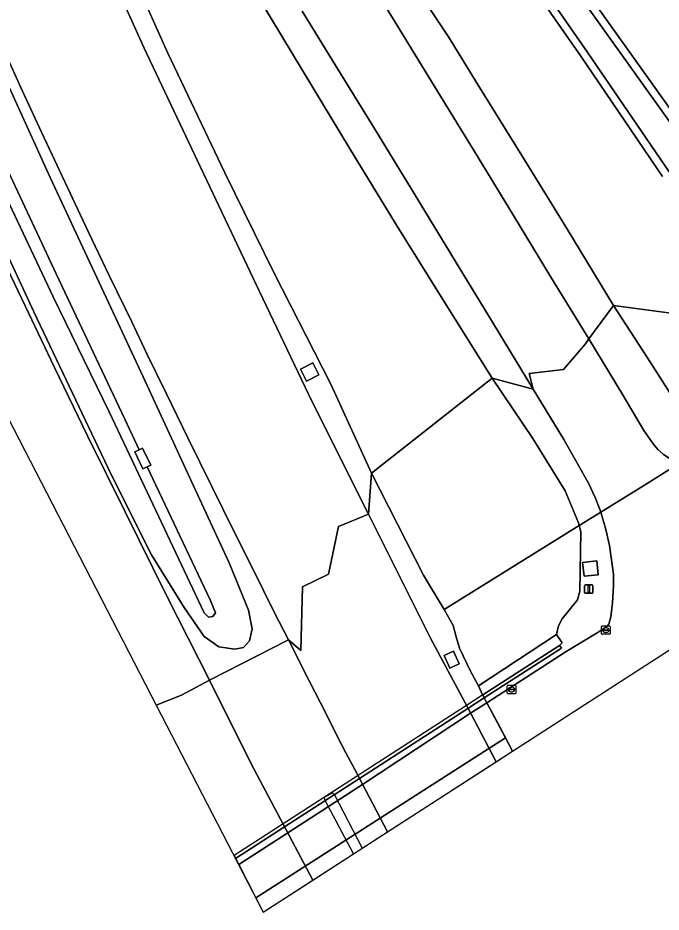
# Model space of a CAD drawing. Extents: x 156141 to 158132, y 385651 to 388333.
# Drawn here: x 156490.1 to 156566.6, y 385650.8 to 385757.1 of the extents above; entities that cross this region are included whole.
import ezdxf

# ---------------------------------------------------------------- set-up
doc = ezdxf.new("R2010")
doc.units = 0
for name, color, linetype in [('IMGEO_Berm_gesloten', 7, 'Continuous'), ('IMGEO_Berm_groen', 7, 'Continuous'), ('IMGEO_Dek', 7, 'Continuous'), ('IMGEO_Grasland_overig', 7, 'Continuous'), ('IMGEO_Groenvoorziening', 7, 'Continuous'), ('IMGEO_Kolk', 7, 'Continuous'), ('IMGEO_Lichtmast', 7, 'Continuous'), ('IMGEO_Muur', 7, 'Continuous'), ('IMGEO_Oever', 7, 'Continuous'), ('IMGEO_Rijbaan_autosnelweg', 7, 'Continuous'), ('IMGEO_Rijbaan_regionaal_gesloten', 7, 'Continuous'), ('IMGEO_Terreindeel_gesloten', 7, 'Continuous'), ('IMGEO_Terreindeel_open', 7, 'Continuous'), ('IMGEO_Waterloop', 7, 'Continuous')]:
    doc.layers.add(name, color=color, linetype=linetype)

msp = doc.modelspace()

# ---------------------------------------------------------------- linework, layer by layer
at = {"layer": 'IMGEO_Berm_gesloten'}
msp.add_lwpolyline([(156516.01, 385657.17), (156516.38, 385656.45), (156522.22, 385660.22), (156531.12, 385665.95), (156543.97, 385674.42), (156545.91, 385675.67), (156545.6, 385676.26), (156543.66, 385675.01), (156530.74, 385666.67), (156521.85, 385660.93)], close=True, dxfattribs=at)
at = {"layer": 'IMGEO_Berm_groen'}
for points in [[(156487.29, 385793.29), (156493.06, 385780.23), (156499.01, 385767.04), (156505.14, 385753.52), (156511.84, 385739.34), (156518.81, 385724.65), (156525.14, 385711.46), (156531.82, 385698.08), (156532.18, 385702.99), (156527.35, 385713.54), (156520.6, 385726.75), (156514.73, 385738.69), (156507.96, 385752.92), (156501.59, 385767.08), (156495.63, 385780.2), (156490.3, 385792.07), (156484.52, 385806.28)], [(156533.62, 385758.86), (156540.38, 385747.81), (156544.31, 385741.42), (156549.06, 385733.6), (156553.59, 385726.14), (156558.02, 385718.93), (156560.99, 385722.91), (156555.41, 385732.06), (156550.07, 385740.74), (156544.86, 385749.09), (156541.33, 385754.84), (156536.37, 385762.32)], [(156518.97, 385759.13), (156524.06, 385750.72), (156529.58, 385741.62), (156535.02, 385732.65), (156540.66, 385723.6), (156546.54, 385714.27), (156551.41, 385712.96), (156546.56, 385720.91), (156542.19, 385728.12), (156537.36, 385736.04), (156532.46, 385744.06), (156528.16, 385750.99), (156523.95, 385757.89)], [(156487.1, 385730.92), (156490.98, 385722.85), (156494.48, 385715.52), (156498.4, 385707.41), (156502.89, 385698.36), (156507.83, 385688.36), (156512.9, 385678.37), (156522.29, 385683.14), (156520.57, 385686.52), (156518.1, 385691.51), (156515.91, 385695.84), (156513.18, 385701.38), (156510.33, 385707.19), (156507.77, 385712.47), (156505.47, 385717.17), (156503.66, 385720.98), (156501.03, 385726.41), (156498.49, 385731.69), (156495.71, 385737.59), (156492.91, 385743.53), (156490.67, 385748.39), (156487.58, 385755.14)], [(156488.09, 385751.04), (156493.95, 385738.13), (156499.8, 385725.66), (156505.02, 385714.44), (156510.99, 385701.45), (156515.26, 385692.3), (156517.55, 385686.67), (156517.98, 385684.45), (156517.67, 385683.02), (156516.94, 385682.23), (156515.93, 385682.04), (156514.01, 385682.32), (156512.29, 385683.55), (156509.89, 385686.99), (156505.99, 385693.28), (156501.21, 385702.83), (156491.99, 385722.16), (156481.82, 385744.08)], [(156481.82, 385744.08), (156491.99, 385722.16), (156501.21, 385702.83), (156505.99, 385693.28), (156509.89, 385686.99), (156512.29, 385683.55), (156514.01, 385682.32), (156515.93, 385682.04), (156516.94, 385682.23), (156517.67, 385683.02), (156517.98, 385684.45), (156517.55, 385686.67), (156515.26, 385692.3), (156510.99, 385701.45), (156505.02, 385714.44), (156499.8, 385725.66), (156493.95, 385738.13), (156488.09, 385751.04)], [(156488.12, 385737.05), (156494.3, 385723.95), (156500.96, 385710.25), (156506.54, 385698.54), (156512.28, 385686.37), (156512.8, 385685.84), (156513.32, 385685.92), (156513.63, 385686.36), (156512.99, 385687.92), (156505.51, 385703.73), (156504.99, 385703.49), (156504.03, 385705.5), (156504.55, 385705.74), (156502.83, 385709.39), (156494.66, 385726.68), (156487.75, 385741.35)], [(156487.75, 385741.35), (156494.66, 385726.68), (156502.83, 385709.39), (156504.55, 385705.74), (156504.95, 385705.93), (156505.91, 385703.93), (156505.51, 385703.73), (156512.99, 385687.92), (156513.63, 385686.36), (156513.32, 385685.92), (156512.8, 385685.84), (156512.28, 385686.37), (156506.54, 385698.54), (156500.96, 385710.25), (156494.3, 385723.95), (156488.12, 385737.05)]]:
    msp.add_lwpolyline(points, dxfattribs=at)
for points in [[(156574.52, 385707.69), (156572.74, 385707.89), (156570.38, 385708.89), (156569.31, 385709.98), (156567.67, 385712.53), (156565.03, 385716.69), (156560.99, 385722.91), (156558.02, 385718.93), (156562.12, 385712.22), (156564.59, 385708.05), (156565.69, 385706.46), (156566.26, 385705.79), (156566.93, 385705.21), (156567.73, 385704.69), (156568.82, 385704.15), (156568.83, 385704.16), (156572.96, 385706.73), (156572.97, 385706.85), (156573.13, 385706.83)], [(156525.91, 385714.66), (156524.44, 385713.92), (156523.72, 385715.34), (156525.19, 385716.08)], [(156546.54, 385714.27), (156551.37, 385707.09), (156555.23, 385700.88), (156556.82, 385697.06), (156556.9, 385696.75), (156559.46, 385698.34), (156559.39, 385698.56), (156558.79, 385700.09), (156558, 385701.77), (156555.05, 385706.99), (156551.41, 385712.96)], [(156547.02, 385668.67), (156548.97, 385669.92), (156547.48, 385672.73), (156545.91, 385675.67), (156545.6, 385676.26), (156545.42, 385676.61), (156545.4, 385676.63), (156544.9, 385677.7), (156543.95, 385679.44), (156542.64, 385682.18), (156542.27, 385683.53), (156541.9, 385684.88), (156540.84, 385686.78), (156538.37, 385690.86), (156532.18, 385702.99), (156531.82, 385698.08), (156539.22, 385683.37), (156543.59, 385675.14)], [(156560.87, 385687.56), (156560.98, 385689.56), (156560.97, 385690.95), (156560.49, 385694.36), (156560.08, 385696.27), (156559.46, 385698.34), (156556.9, 385696.75), (156557.09, 385696.01), (156556.98, 385688.95), (156556.7, 385687.91), (156554.86, 385685.66), (156554.41, 385684.83), (156554.2, 385683.79), (156554.87, 385682.79), (156554.56, 385682.5), (156554.78, 385682.17), (156545.6, 385676.26), (156545.91, 385675.67), (156555.24, 385681.68), (156559.02, 385683.98), (156560.21, 385684.79), (156560.42, 385685.02), (156560.65, 385685.88)], [(156557.47, 385690.71), (156557.29, 385692.34), (156558.98, 385692.53), (156559.15, 385690.9)], [(156531.09, 385658.39), (156534.1, 385660.33), (156530.18, 385667.73), (156529.13, 385669.74), (156528.11, 385671.69), (156526.74, 385674.42), (156524.75, 385678.29), (156522.29, 385683.14), (156512.9, 385678.37), (156517.83, 385668.51), (156525.21, 385654.59), (156530.03, 385657.7), (156526.64, 385664.14), (156526.58, 385664.45), (156527.54, 385664.96), (156527.76, 385664.73)], [(156541.93, 385681.8), (156542.62, 385680.32), (156541.51, 385679.8), (156540.82, 385681.29)]]:
    msp.add_lwpolyline(points, close=True, dxfattribs=at)
at = {"layer": 'IMGEO_Dek'}
msp.add_lwpolyline([(156515.84, 385657.5), (156519.31, 385650.79), (156548.97, 385669.92), (156548.13, 385671.51), (156545.91, 385675.67), (156545.6, 385676.26), (156545.42, 385676.61), (156543.48, 385675.35)], close=True, dxfattribs=at)
at = {"layer": 'IMGEO_Grasland_overig'}
for points in [[(156566.81, 385738.25), (156557.07, 385752.53), (156547.17, 385766.77), (156545.3, 385769.05), (156539.69, 385776.42), (156533.96, 385783.96), (156525.66, 385794.18), (156516.86, 385806.49), (156508.29, 385818.28), (156501.72, 385827.81), (156497.53, 385834.06), (156493.96, 385839.54), (156492.92, 385841.01), (156491.01, 385843.7), (156484.66, 385853.99)], [(156489.09, 385842.33), (156494.41, 385833.05), (156499.63, 385824.05), (156504.22, 385816.21), (156508.82, 385808.61), (156512.99, 385801.49), (156517.39, 385794.2), (156522.47, 385785.7), (156527.91, 385777.15), (156531.38, 385770.8), (156536.37, 385762.32), (156541.33, 385754.84), (156544.86, 385749.09), (156550.07, 385740.74), (156555.41, 385732.06), (156560.99, 385722.91), (156583.59, 385719.9)], [(156484.52, 385806.28), (156490.3, 385792.07), (156495.63, 385780.2), (156501.59, 385767.08), (156507.96, 385752.92), (156514.73, 385738.69), (156520.6, 385726.75), (156527.35, 385713.54), (156532.18, 385702.99), (156546.54, 385714.27), (156540.66, 385723.6), (156535.02, 385732.65), (156529.58, 385741.62), (156524.06, 385750.72), (156518.97, 385759.13), (156513.62, 385768.26), (156508.93, 385775.53), (156503.74, 385784.76), (156497.16, 385794.72), (156492.48, 385802.59), (156487.93, 385810.03)]]:
    msp.add_lwpolyline(points, dxfattribs=at)
for points in [[(156560.99, 385722.91), (156565.03, 385716.69), (156567.67, 385712.53), (156569.31, 385709.98), (156570.38, 385708.89), (156572.74, 385707.89), (156574.52, 385707.69), (156574.54, 385707.71), (156586.11, 385714.89), (156585.89, 385716.34), (156585.15, 385717.9), (156583.59, 385719.9)], [(156556.9, 385696.75), (156556.82, 385697.06), (156555.23, 385700.88), (156551.37, 385707.09), (156546.54, 385714.27), (156532.18, 385702.99), (156538.37, 385690.86), (156540.84, 385686.78)]]:
    msp.add_lwpolyline(points, close=True, dxfattribs=at)
at = {"layer": 'IMGEO_Groenvoorziening'}
msp.add_lwpolyline([(156485.36, 385863.5), (156508.5, 385830.03), (156524.15, 385808.03), (156534.49, 385793.28), (156543.71, 385780.55), (156550.98, 385769.74), (156568.68, 385744.93), (156578.04, 385731.44), (156580.47, 385728.12), (156581.29, 385727.83), (156582.88, 385728.49), (156600.68, 385740.45), (156623.14, 385754.05), (156630.27, 385758.7), (156662.71, 385777.13), (156698.81, 385796.2)], dxfattribs=at)
for points in [[(156556.7, 385687.91), (156556.98, 385688.95), (156557.09, 385696.01), (156556.9, 385696.75), (156540.84, 385686.78), (156541.9, 385684.88), (156542.27, 385683.53), (156542.64, 385682.18), (156543.95, 385679.44), (156544.9, 385677.7), (156554.2, 385683.79), (156554.41, 385684.83), (156554.86, 385685.66)], [(156554.56, 385682.5), (156554.87, 385682.79), (156554.2, 385683.79), (156544.9, 385677.7), (156545.4, 385676.63), (156545.42, 385676.61)]]:
    msp.add_lwpolyline(points, close=True, dxfattribs=at)
at = {"layer": 'IMGEO_Kolk'}
for p, q in [((156559.55, 385683.89), (156559.55, 385684.75)), ((156559.63, 385684.82), (156560.48, 385684.82)), ((156559.81, 385684.31), (156559.81, 385684.33)), ((156560.25, 385684.28), (156559.85, 385684.28)), ((156559.86, 385684.36), (156560.25, 385684.36)), ((156560.04, 385684.6), (156560.07, 385684.6)), ((156560.3, 385684.33), (156560.3, 385684.31)), ((156560.56, 385684.75), (156560.56, 385683.89)), ((156560.48, 385683.82), (156559.63, 385683.82)), ((156560.06, 385684.04), (156560.04, 385684.04)), ((156548.34, 385676.82), (156548.34, 385677.68)), ((156548.42, 385677.75), (156549.27, 385677.75)), ((156549.27, 385676.75), (156548.42, 385676.75)), ((156548.6, 385677.24), (156548.6, 385677.26)), ((156549.04, 385677.21), (156548.64, 385677.21)), ((156548.65, 385677.29), (156549.04, 385677.29)), ((156548.83, 385677.53), (156548.86, 385677.53)), ((156548.85, 385676.97), (156548.83, 385676.97)), ((156549.09, 385677.26), (156549.09, 385677.24)), ((156549.34, 385677.68), (156549.34, 385676.82))]:
    msp.add_line(p, q, dxfattribs=at)
for points in [[(156559.55, 385683.89), (156559.55, 385684.75)], [(156559.63, 385684.82), (156560.48, 385684.82)], [(156560.56, 385684.75), (156560.56, 385683.89)], [(156560.48, 385683.82), (156559.63, 385683.82)], [(156548.34, 385676.82), (156548.34, 385677.68)], [(156548.42, 385677.75), (156549.27, 385677.75)], [(156549.27, 385676.75), (156548.42, 385676.75)], [(156549.34, 385677.68), (156549.34, 385676.82)]]:
    msp.add_lwpolyline(points, dxfattribs=at)
for centre, radius, start, end in [((156559.63, 385684.74), 0.0765, 91.552, 178.448), ((156559.63, 385684.74), 0.0765, 91.552, 178.448), ((156559.85, 385684.32), 0.0403, 85.8775, 175.7526), ((156559.85, 385684.31), 0.0366, 178.938, 274.7102), ((156560.26, 385684.32), 0.0386, 1.7309, 96.639), ((156560.25, 385684.32), 0.043, 264.8664, 352.4533), ((156560.48, 385684.74), 0.0765, 1.552, 88.448), ((156560.48, 385684.74), 0.0765, 1.552, 88.448), ((156559.63, 385683.89), 0.0765, 181.552, 268.448), ((156559.63, 385683.89), 0.0765, 181.552, 268.448), ((156560.48, 385683.89), 0.0765, 271.552, 358.448), ((156560.48, 385683.89), 0.0765, 271.552, 358.448), ((156548.42, 385677.68), 0.0765, 91.552, 178.448), ((156548.42, 385677.68), 0.0765, 91.552, 178.448), ((156548.42, 385676.83), 0.0765, 181.552, 268.448), ((156548.42, 385676.83), 0.0765, 181.552, 268.448), ((156548.64, 385677.25), 0.0403, 85.8775, 175.7526), ((156548.64, 385677.24), 0.0366, 178.938, 274.7102), ((156549.05, 385677.26), 0.0386, 1.7309, 96.639), ((156549.04, 385677.25), 0.043, 264.8664, 352.4533), ((156549.27, 385677.68), 0.0765, 1.552, 88.448), ((156549.27, 385677.68), 0.0765, 1.552, 88.448), ((156549.27, 385676.83), 0.0765, 271.552, 358.448), ((156549.27, 385676.83), 0.0765, 271.552, 358.448)]:
    msp.add_arc(centre, radius, start, end, dxfattribs=at)
for centre, major_axis, ratio, start_param, end_param in [((156560.04, 385684.32), (-0.387, 0.002), 0.722429, 4.712389, 7.853982), ((156560.07, 385684.32), (-0.39, 0.002), 0.717154, 1.570796, 4.712389), ((156548.83, 385677.25), (-0.387, 0.002), 0.722429, 4.712389, 7.853982), ((156548.85, 385677.25), (-0.39, 0.002), 0.717154, 1.570796, 4.712389)]:
    msp.add_ellipse(centre, major_axis=major_axis, ratio=ratio, start_param=start_param, end_param=end_param, dxfattribs=at)
at = {"layer": 'IMGEO_Lichtmast'}
for p, q in [((156557.54, 385688.79), (156557.54, 385689.58)), ((156557.54, 385689.58), (156557.54, 385688.79)), ((156557.64, 385689.68), (156558.43, 385689.68)), ((156558.43, 385689.68), (156557.64, 385689.68)), ((156558.53, 385689.58), (156558.53, 385688.79)), ((156558.53, 385688.79), (156558.53, 385689.58)), ((156558.43, 385688.69), (156557.64, 385688.69)), ((156557.64, 385688.69), (156558.43, 385688.69))]:
    msp.add_line(p, q, dxfattribs=at)
msp.add_lwpolyline([(156557.96, 385689.56), (156558.11, 385689.56), (156558.11, 385688.81), (156557.96, 385688.81), (156557.96, 385689.56)], dxfattribs=at)
for centre, start, end in [((156557.64, 385689.58), 90, 180), ((156557.64, 385689.58), 90, 180), ((156558.43, 385689.58), 0, 90), ((156558.43, 385689.58), 360, 90), ((156557.64, 385688.79), 180, 270), ((156557.64, 385688.79), 180, 270), ((156558.43, 385688.79), 270, 0), ((156558.43, 385688.79), 270, 0)]:
    msp.add_arc(centre, 0.1, start, end, dxfattribs=at)
at = {"layer": 'IMGEO_Muur'}
for points in [[(156554.78, 385682.17), (156554.56, 385682.5), (156545.42, 385676.61), (156545.6, 385676.26)], [(156515.84, 385657.5), (156516.01, 385657.17), (156521.85, 385660.93), (156530.74, 385666.67), (156543.66, 385675.01), (156545.6, 385676.26), (156545.42, 385676.61), (156543.48, 385675.35)]]:
    msp.add_lwpolyline(points, close=True, dxfattribs=at)
at = {"layer": 'IMGEO_Oever'}
for points in [[(156568.68, 385744.93), (156550.98, 385769.74)], [(156550.2, 385769.2), (156567.91, 385744.39)], [(156567.59, 385738.79), (156557.85, 385753.07), (156548.04, 385767.17)], [(156547.17, 385766.77), (156557.07, 385752.53), (156566.81, 385738.25)]]:
    msp.add_lwpolyline(points, dxfattribs=at)
at = {"layer": 'IMGEO_Rijbaan_autosnelweg'}
for points in [[(156487.58, 385755.14), (156490.67, 385748.39), (156492.91, 385743.53), (156495.71, 385737.59), (156498.49, 385731.69), (156501.03, 385726.41), (156503.66, 385720.98), (156505.47, 385717.17), (156507.77, 385712.47), (156510.33, 385707.19), (156513.18, 385701.38), (156515.91, 385695.84), (156518.1, 385691.51), (156520.57, 385686.52), (156522.29, 385683.14), (156523.76, 385681.9), (156523.98, 385689.45), (156527.08, 385690.97), (156528.25, 385696.64), (156531.82, 385698.08), (156525.14, 385711.46), (156518.81, 385724.65), (156511.84, 385739.34), (156505.14, 385753.52), (156499.01, 385767.04)], [(156523.95, 385757.89), (156528.16, 385750.99), (156532.46, 385744.06), (156537.36, 385736.04), (156542.19, 385728.12), (156546.56, 385720.91), (156551.41, 385712.96), (156550.94, 385714.81), (156555.02, 385715.31), (156557.63, 385718.34), (156558.02, 385718.93), (156553.59, 385726.14), (156549.06, 385733.6), (156544.31, 385741.42), (156540.38, 385747.81), (156533.62, 385758.86)], [(156479.14, 385728.43), (156506.58, 385675.39), (156509.58, 385676.58), (156512.9, 385678.37), (156507.83, 385688.36), (156502.89, 385698.36), (156498.4, 385707.41), (156494.48, 385715.52), (156490.98, 385722.85), (156487.1, 385730.92)]]:
    msp.add_lwpolyline(points, dxfattribs=at)
for points in [[(156568.82, 385704.15), (156567.73, 385704.69), (156566.93, 385705.21), (156566.26, 385705.79), (156565.69, 385706.46), (156564.59, 385708.05), (156562.12, 385712.22), (156558.02, 385718.93), (156557.63, 385718.34), (156555.02, 385715.31), (156550.94, 385714.81), (156551.41, 385712.96), (156555.05, 385706.99), (156558, 385701.77), (156558.79, 385700.09), (156559.39, 385698.56), (156559.46, 385698.34), (156564.65, 385701.56)], [(156547.02, 385668.67), (156543.59, 385675.14), (156539.22, 385683.37), (156531.82, 385698.08), (156528.25, 385696.64), (156527.08, 385690.97), (156523.98, 385689.45), (156523.76, 385681.9), (156522.29, 385683.14), (156524.75, 385678.29), (156526.74, 385674.42), (156528.11, 385671.69), (156529.13, 385669.74), (156530.18, 385667.73), (156534.1, 385660.33)], [(156525.21, 385654.59), (156517.83, 385668.51), (156512.9, 385678.37), (156509.58, 385676.58), (156506.58, 385675.39), (156519.31, 385650.79)]]:
    msp.add_lwpolyline(points, close=True, dxfattribs=at)
at = {"layer": 'IMGEO_Rijbaan_regionaal_gesloten'}
for points in [[(156568.82, 385704.15), (156564.65, 385701.56), (156559.46, 385698.34), (156560.08, 385696.27), (156560.49, 385694.36), (156560.97, 385690.95), (156560.98, 385689.56), (156560.87, 385687.56), (156560.65, 385685.88), (156560.42, 385685.02), (156560.21, 385684.79), (156559.02, 385683.98), (156555.24, 385681.68), (156545.91, 385675.67), (156547.48, 385672.73), (156548.97, 385669.92)], [(156548.97, 385669.92), (156590.51, 385696.73)]]:
    msp.add_lwpolyline(points, dxfattribs=at)
for points in [[(156518.43, 385652.49), (156548.13, 385671.51), (156547.48, 385672.73), (156545.91, 385675.67), (156543.97, 385674.42), (156531.12, 385665.95), (156522.22, 385660.22), (156516.38, 385656.45)], [(156518.43, 385652.49), (156519.31, 385650.79), (156548.97, 385669.92), (156548.13, 385671.51)]]:
    msp.add_lwpolyline(points, close=True, dxfattribs=at)
at = {"layer": 'IMGEO_Terreindeel_gesloten'}
for points in [[(156525.91, 385714.66), (156525.19, 385716.08), (156523.72, 385715.34), (156524.44, 385713.92)], [(156505.51, 385703.73), (156505.91, 385703.93), (156504.95, 385705.93), (156504.55, 385705.74), (156504.03, 385705.5), (156504.99, 385703.49)], [(156541.93, 385681.8), (156540.82, 385681.29), (156541.51, 385679.8), (156542.62, 385680.32)]]:
    msp.add_lwpolyline(points, close=True, dxfattribs=at)
at = {"layer": 'IMGEO_Terreindeel_open'}
msp.add_lwpolyline([(156559.15, 385690.9), (156558.98, 385692.53), (156557.29, 385692.34), (156557.47, 385690.71)], close=True, dxfattribs=at)
at = {"layer": 'IMGEO_Waterloop'}
for points in [[(156567.91, 385744.39), (156550.2, 385769.2)], [(156548.04, 385767.17), (156557.85, 385753.07), (156567.59, 385738.79)]]:
    msp.add_lwpolyline(points, dxfattribs=at)

doc.saveas('drawing.dxf')
